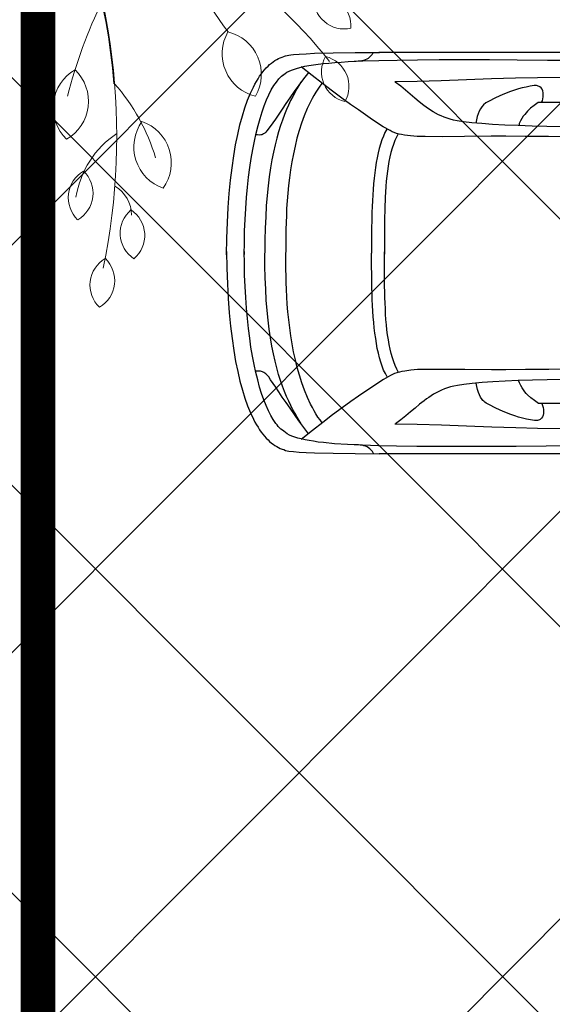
# Model space of a CAD drawing. Header units: millimetres. Extents: x 747415 to 1601423, y -236173 to 551995.
# Tile 370 of 549: x 1082429 to 1084742, y 216433 to 220702. Entities that reach past the tile are written whole.
import ezdxf

# ---------------------------------------------------------------- set-up
doc = ezdxf.new("R2010")
doc.units = ezdxf.units.MM
doc.header["$LTSCALE"] = 100
doc.header["$MEASUREMENT"] = 0
doc.layers.get('0').update_dxf_attribs({"linetype": 'CONTINUOUS', "lineweight": 0})
doc.layers.add('T--A9041_VERHARDING_Parkeren', color=9, linetype='CONTINUOUS')
doc.layers.add('T--L9082_INRICHTING_SPECIFIEK_Auto', color=8, linetype='CONTINUOUS')
for name, color, linetype, lineweight in [('T--A9042_BEPLANTING', 90, 'CONTINUOUS', 0), ('T--L9032_HEKWERKEN', 7, 'CONTINUOUS', 0), ('T--L9042_BOMEN', 84, 'CONTINUOUS', 0)]:
    doc.layers.add(name, color=color, linetype=linetype, lineweight=lineweight)

# ---------------------------------------------------------------- blocks, each defined once
blk = doc.blocks.new('auto17')
for p, q in [((1604.8, 867.6), (3518.7, 867.6)), ((2588.4, 650.5), (2814.7, 650.5)), ((2589.8, -654.3), (2815.6, -654.3)), ((1591.9, -871), (3520.1, -872))]:
    blk.add_line(p, q)
for points in [[(4181.3, -9.3), (4179.9, 62.7), (4177.5, 130.9), (4173.7, 195.1), (4169.4, 256.4), (4163.7, 314.2), (4157.5, 368.1), (4149.9, 419.6), (4141.8, 467.6), (4132.7, 511.7), (4123.2, 553.9), (4112.7, 592.1), (4101.7, 627.4), (4089.8, 660.7), (4077.4, 690.6), (4064.6, 717.6), (4057.9, 730.4), (4051.3, 742.1), (4044.6, 753.4), (4037.5, 764.2), (4030.8, 774.4), (4023.6, 783.3), (4016, 792.1), (4008.9, 800.4), (4001.2, 807.8), (3994.1, 815.1), (3986.5, 821.5), (3978.9, 826.9), (3971.2, 832.3), (3963.6, 836.7), (3955.5, 841.1), (3947.9, 844.6), (3940.3, 847.5), (3932.2, 850), (3925.5, 853.4), (3911.2, 856.3), (3890.8, 858.8), (3865.5, 860.7), (3835, 862.2), (3799.3, 863.7), (3718.3, 865.6), (3623, 866.6), (3517.8, 867.6)], [(3543, 867.1), (3547.8, 858.8), (3553, 852.4), (3558.7, 846.5), (3564.9, 842.1), (3571.1, 838.2), (3577.8, 835.2), (3584.9, 833.3), (3592.6, 831.3), (3600.6, 830.3), (3608.8, 829.8), (3617.8, 829.3), (3626.8, 829.3)], [(2651.3, 834.2), (2793.7, 835.7), (2924.7, 836.7), (3045.2, 837.2), (3158.6, 837.2), (3262.4, 837.2), (3355.8, 836.7), (3443.5, 835.7), (3522, 833.8), (3591.6, 831.3), (3655.9, 828.4), (3712.1, 824.5), (3760.7, 819.5), (3783.1, 817.1), (3804, 814.1), (3823.1, 811.2), (3840.7, 807.8), (3856.9, 803.9), (3871.7, 799.9), (3885.5, 796.1), (3897.4, 791.6), (3908.3, 786.7), (3917.9, 781.8), (3926, 776.4), (3933.1, 770.5), (3938.8, 766.1), (3945, 761.2), (3950.8, 755.8), (3956.5, 750), (3962.2, 743.1), (3967.4, 736.2), (3978.4, 720), (3989.3, 701.9), (3999.8, 681.3), (4009.8, 658.8), (4019.3, 634.3), (4028.9, 607.3), (4037.5, 578.9), (4046, 548), (4054.1, 515.2), (4061.7, 480.8), (4068.4, 444.6), (4075.1, 406.4), (4080.8, 366.7), (4086, 325), (4090.8, 281.8), (4094.6, 237.2), (4097.9, 191.2), (4100.8, 143.1), (4102.7, 93.6), (4103.7, 43.1), (4104.1, -9.3), (4104.1, 4.4), (4103.7, -48), (4102.7, -99), (4100.3, -148), (4097.9, -196), (4094.6, -242.6), (4090.3, -287.2), (4085.5, -330.8), (4080.3, -372.5), (4074.1, -412.2), (4067.5, -450.9), (4060.3, -487.2), (4052.7, -521.5), (4044.6, -554.8), (4036, -585.7), (4027, -614.1), (4017.5, -641.1), (4007.9, -666.1), (3997.4, -688.6), (3987, -709.7), (3976.5, -727.9), (3965, -743.5), (3954.1, -757.8), (3942.7, -769.5), (3930.7, -778.3), (3934.5, -774.4), (3927.4, -780.3), (3919.3, -785.7), (3909.3, -790.6), (3898.8, -795.5), (3886.4, -799.9), (3872.6, -803.8), (3857.9, -807.8), (3841.7, -811.7), (3823.6, -814.6), (3804, -818), (3783.1, -821), (3760.7, -823.4), (3736.9, -825.9), (3710.7, -828.3), (3683.1, -830.3), (3654, -832.3), (3623, -833.7), (3590.2, -835.2), (3519.7, -837.7), (3440.6, -839.1), (3352.5, -840.1), (3258.2, -841.1), (3154.3, -841.1), (3040.5, -840.6), (2919.5, -840.1), (2787.5, -839.1), (2645.1, -838.2)], [(2671.3, 501.9), (2781.8, 502.9), (2883.8, 503.4), (2968.5, 503.9), (3030.9, 504.4), (3147.2, 503.4), (3242.4, 502.4), (3318.2, 502.4), (3352, 503.4), (3381.5, 505.9), (3407.7, 509.3), (3420.1, 511.2), (3431.1, 513.7), (3442, 517.1), (3452, 520.6), (3461.5, 524.5), (3470.1, 528.9), (3499.7, 546.1), (3546.3, 575.9), (3607.8, 618.1), (3642.1, 642.1), (3679.7, 669.5), (3720.7, 699.9), (3763.1, 732.3), (3808.8, 767.6), (3856.9, 805.8)], [(3823.6, 782.8), (3845.9, 753.9), (3866.9, 725.4), (3886.9, 698), (3905.5, 671), (3923.1, 645.5), (3939.3, 622), (3954.6, 599.5), (3967.9, 579.9), (3979.4, 562.7), (3989.8, 547.5), (3998.4, 535.2), (4005.1, 527.4), (4010.3, 522), (4015.1, 518.1), (4019.8, 515.2), (4024.6, 512.7), (4028.9, 511.2), (4033.2, 510.3), (4041.7, 509.3), (4049.8, 509.8), (4057.4, 510.3)], [(2722.3, 546.1), (2789.4, 547), (2853.7, 549), (2914.7, 551), (2972.3, 553.4), (3025.2, 556.3), (3072.4, 559.3), (3115.7, 563.2), (3151.5, 567.1), (3179.1, 571.5), (3194.3, 574.5), (3208.6, 578.4), (3221.9, 582.3), (3235.3, 587.2), (3247.7, 592.1), (3259.6, 597.5), (3271, 603.4), (3282.5, 609.8), (3292.9, 616.6), (3303.4, 623.5), (3313.9, 630.3), (3323.9, 638.2), (3343.4, 653.4), (3363, 670), (3383, 686.7), (3403, 703.9), (3424.4, 721.5), (3447.8, 738.7)], [(1535.7, 754.9), (1651.5, 754.9), (1760.5, 754.9), (1865.3, 755.8), (1967.8, 756.3), (2068.7, 757.3), (2168.8, 757.8), (2269.3, 758.8), (2372.7, 759.3), (2479.3, 759.7), (2589.4, 759.7), (2706.1, 759.3), (2830.9, 758.3), (2925.7, 756.3), (3030, 752.9), (3139.1, 749), (3248.1, 744.6), (3353.4, 741.1), (3450.1, 739.7)], [(3766.4, 733.8), (3775.5, 721.5), (3784.5, 708.8), (3793.1, 695.5), (3801.2, 681.8), (3808.8, 667.6), (3816.4, 653.4), (3830.2, 624), (3843.1, 592.6), (3854.5, 560.7), (3865, 527.9), (3874.6, 494.1), (3882.6, 460.3), (3890.3, 425.5), (3896.4, 391.2), (3902.2, 356.4), (3906.9, 321.5), (3911.2, 287.2), (3914.6, 253.4), (3917.4, 220.1), (3919.3, 187.2), (3921.2, 155.9), (3922.6, 125.5), (3923.1, 96.1), (3923.6, 68.6), (3924.1, 42.2), (3924.1, 17.7), (3923.6, -4.4)], [(3856.9, 738.7), (3865.5, 724.5), (3874.6, 709.8), (3883.6, 693.6), (3893.1, 676.9), (3902.2, 658.8), (3911.2, 639.7), (3920.3, 619.6), (3929.3, 598), (3937.9, 574.5), (3946.5, 549.9), (3955.1, 524), (3962.7, 496), (3970.3, 466.7), (3977.4, 435.3), (3984.1, 401.4), (3990.3, 366.1), (3996, 328.4), (4000.8, 288.2), (4005.1, 246.6), (4008.9, 202), (4011.2, 154.9), (4013.6, 105.4), (4014.6, 53.4), (4014.6, -2)], [(2812.8, 650.5), (2809.4, 658.3), (2807.1, 667.1), (2805.6, 675.9), (2805.1, 684.7), (2805.6, 693.1), (2807.6, 700.9), (2810.4, 708.3), (2814.7, 714.2), (2820.4, 719.1), (2823.3, 721), (2827.1, 722.5), (2830.9, 723.5), (2835.2, 724), (2839.9, 724.5), (2845.2, 724), (2862.3, 721.5), (2879.5, 718.1), (2896.1, 714.2), (2913.3, 709.3), (2929.9, 703.9), (2946.6, 698), (2980, 685.2), (3012.4, 670.5), (3043.3, 654.8), (3049, 651.9), (3054.3, 648.5), (3059.5, 644.6), (3063.8, 640.6), (3068.1, 636.8), (3071.9, 632.3), (3078.6, 623), (3083.8, 613.2), (3088.1, 602.4)], [(2814.7, 650.5), (2827.1, 650.5), (2845.2, 637.7), (2860.9, 626), (2874.2, 613.2), (2880.4, 606.3), (2886.1, 599), (2892.3, 590.7), (2898, 581.8), (2903.8, 571.5), (2909.9, 560.3), (2913.3, 550.9)], [(3088.1, 602.4), (3092.4, 589.7), (3095.2, 575.9), (3097.6, 561.6)], [(3434.4, 515.2), (3442, 500.9), (3449.2, 485.8), (3455.4, 469.1), (3461.5, 451.9), (3466.3, 433.8), (3471.1, 414.2), (3475.4, 394.6), (3478.7, 374), (3482, 352.9), (3484.9, 330.9), (3487.3, 308.8), (3489.2, 285.8), (3490.6, 262.2), (3492, 238.7), (3493, 214.7), (3493.9, 190.2), (3494.4, 165.7), (3494.9, 140.7), (3495.4, 91.2), (3495.4, 41.2), (3495.4, -7.8)], [(3484.4, 534.8), (3492, 520.6), (3499.7, 504.9), (3505.9, 488.2), (3512, 470.6), (3517.3, 451.4), (3522, 431.8), (3526.8, 411.2), (3530.6, 390.2), (3533.9, 368.1), (3537.3, 345.6), (3540.2, 322), (3542.5, 298.5), (3544.4, 274), (3545.9, 249.5), (3547.3, 224.5), (3548.7, 199.5), (3549.7, 174.5), (3550.1, 149), (3551.1, 98), (3551.6, 47.6), (3551.6, -2)], [(3435.8, -519.6), (3443.5, -505.3), (3450.6, -490.1), (3456.8, -473.5), (3462.5, -456.3), (3467.7, -438.2), (3472, -419.1), (3476.3, -399), (3480.1, -378.4), (3483, -357.3), (3485.8, -335.8), (3487.7, -313.2), (3489.7, -290.1), (3492.5, -243.6), (3494.4, -195.1), (3494.9, -145.6), (3495.4, -96.1), (3495.4, -46.1), (3495.4, 2.9)], [(4181.3, 5.4), (4179.9, -66.7), (4177.5, -134.8), (4173.7, -199), (4169.4, -260.8), (4163.7, -318.1), (4157.5, -372), (4149.9, -423.5), (4141.8, -471.5), (4132.7, -516.1), (4123.2, -557.8), (4112.7, -596.5), (4101.7, -631.8), (4089.8, -665.1), (4077.4, -695), (4064.6, -722), (4057.9, -734.7), (4051.3, -746.5), (4044.6, -757.8), (4037.5, -768.6), (4030.8, -778.3), (4023.6, -787.7), (4016, -796.5), (4008.9, -804.8), (4001.2, -812.2), (3994.1, -819.1), (3986.5, -825.4), (3978.9, -831.3), (3971.2, -836.7), (3963.6, -841.1), (3955.5, -845), (3947.9, -849), (3940.3, -851.9), (3932.2, -854.3), (3929.3, -856.3), (3925, -857.8), (3918.4, -859.2), (3910.7, -860.7), (3901.7, -861.7), (3890.8, -863.2), (3865.5, -865.1), (3835, -866.6), (3799.3, -868.1), (3718.3, -870), (3623, -871), (3517.8, -872)], [(3485.8, -539.2), (3493.5, -525), (3500.6, -509.2), (3507.3, -492.6), (3513, -474.9), (3518.7, -455.8), (3523.5, -436.2), (3527.8, -415.6), (3531.6, -394.6), (3535.4, -372.5), (3538.2, -349.5), (3541.1, -326.4), (3543.5, -302.4), (3545.4, -278.4), (3546.8, -253.9), (3548.3, -228.9), (3549.7, -203.9), (3550.6, -178.4), (3551.1, -152.9), (3552.1, -102), (3552.5, -51.5), (3552.5, -2)], [(3767.4, -737.7), (3776.4, -725.4), (3785.5, -712.7), (3794, -699.4), (3802.1, -685.7), (3809.8, -672), (3817.4, -657.8), (3831.7, -628.4), (3844.5, -597.5), (3855.5, -565.6), (3866.5, -533.3), (3875.5, -500), (3883.6, -466.1), (3891.2, -431.8), (3897.4, -397.5), (3903.1, -363.2), (3907.9, -328.9), (3912.2, -295.1), (3915, -261.3), (3917.9, -228.4), (3920.3, -196), (3921.7, -165.2), (3924.1, -104.9), (3924.6, -51.5), (3924.1, -5.4)], [(3858.3, -742.6), (3866.9, -728.4), (3876, -713.7), (3885, -697.5), (3894.1, -680.8), (3903.1, -663.1), (3912.2, -644), (3921.2, -624), (3930.3, -602.4), (3938.8, -578.9), (3947.4, -554.8), (3955.5, -528.4), (3963.1, -500.4), (3970.8, -471), (3977.9, -439.6), (3984.6, -405.8), (3990.8, -371), (3996, -333.3), (4000.8, -293.1), (4005.1, -251.4), (4008.9, -206.8), (4011.2, -159.8), (4013.6, -110.3), (4014.6, -58.3), (4014.6, -2.9)], [(2672.8, -505.8), (2783.2, -506.8), (2885.2, -507.3), (2969.5, -508.3), (3032.4, -508.3), (3148.6, -507.3), (3243.4, -506.3), (3319.6, -506.8), (3353.4, -507.8), (3383, -509.8), (3409.2, -513.2), (3421.5, -515.6), (3432.5, -518.1), (3443.5, -521), (3453.5, -524.4), (3463, -528.4), (3471.6, -532.8), (3501.1, -549.9), (3547.3, -579.8), (3609.2, -622.5), (3643.5, -646.5), (3681.1, -673.9), (3721.6, -704.3), (3764.5, -736.7), (3809.8, -772), (3857.9, -810.2)], [(2723.2, -549.9), (2790.4, -551.4), (2854.7, -552.9), (2915.7, -554.8), (2973.8, -557.3), (3026.7, -560.2), (3073.8, -563.7), (3116.7, -567.1), (3152.4, -571.5), (3180.5, -575.9), (3195.8, -578.9), (3210, -582.8), (3223.4, -586.7), (3236.7, -591.6), (3249.1, -596.5), (3261, -601.9), (3283.9, -614.1), (3304.8, -627.4), (3324.8, -642.1), (3344.8, -657.8), (3363.9, -673.9), (3383.9, -690.6), (3403.9, -707.8), (3425.3, -725.4), (3448.7, -742.6)], [(2815.6, -654.3), (2828, -654.3), (2846.1, -641.6), (2861.9, -629.8), (2875.2, -617.6), (2881.4, -610.7), (2887.1, -602.9), (2893.3, -595), (2899, -585.7), (2904.7, -575.4), (2910.9, -564.2), (2910.9, -554.7)], [(3824.5, -786.7), (3846.9, -757.8), (3867.9, -729.8), (3887.9, -701.9), (3906.9, -675.4), (3924.6, -649.9), (3940.3, -626.4), (3969.3, -582.8), (3991.3, -550.4), (4006, -531.8), (4011.2, -526.4), (4015.5, -522), (4020.3, -519.1), (4024.6, -516.6), (4028.4, -515.1), (4032.7, -514.6), (4040.3, -513.7), (4047.4, -514.2), (4055.1, -514.6)], [(3089.5, -606.3), (3093.3, -593.6), (3096.2, -579.8), (3098.7, -565.7)], [(2813.7, -654.3), (2810.4, -662.7), (2808.5, -671), (2807.1, -679.8), (2806.6, -688.6), (2807.1, -697.5), (2809, -705.3), (2811.3, -712.2), (2815.6, -718.6), (2821.3, -723), (2824.2, -724.9), (2828, -726.4), (2831.8, -727.4), (2836.1, -728.4), (2840.9, -728.4), (2846.1, -727.9), (2863.3, -725.4), (2880.4, -722), (2897.6, -718.1), (2914.2, -713.7), (2931.4, -708.3), (2948, -702.4), (2981.4, -689.1), (3013.8, -674.9), (3044.8, -659.2), (3056.2, -652.9), (3065.2, -645), (3072.9, -636.7), (3079.5, -627.4), (3085.2, -617.1), (3089.5, -606.3)], [(1536.7, -759.3), (1652, -759.3), (1761, -759.3), (1865.8, -759.7), (1968.2, -760.2), (2069.2, -761.2), (2169.2, -762.2), (2270.2, -762.7), (2373.6, -763.2), (2480.3, -763.6), (2590.8, -763.6), (2707.5, -763.2), (2831.8, -762.2), (2926.6, -760.7), (3030.9, -757.3), (3140, -753.4), (3249.6, -748.9), (3354.4, -745.5), (3451.1, -744.1)], [(3544.4, -871.5), (3549.2, -863.2), (3554.4, -856.8), (3560.2, -850.9), (3565.9, -846), (3572.5, -842.6), (3579.2, -839.6), (3586.4, -837.2), (3593.5, -835.7), (3601.6, -834.2), (3609.7, -833.7), (3618.7, -833.2), (3627.8, -833.2)]]:
    blk.add_lwpolyline(points)
blk = doc.blocks.new('boom26')
for centre, radius, start, end in [((936.5, 1172.1), 132.8, 82.8871, 189.1651), ((821.9, 1282.7), 132.8, 262.8871, 9.1651), ((1196.1, 1147.7), 132.8, 56.6076, 162.8856), ((1142.3, 1297.6), 132.8, 236.6076, 342.8856), ((2322.5, -556.2), 2147.2, 124.9862, 161.6941), ((1118, 714.4), 189.7, 56.6076, 162.8856), ((1041.1, 928.6), 189.7, 236.6076, 342.8856), ((-543.1, 3036.5), 2706.6, 291.933, 303.1444), ((1477.5, 301.2), 189.7, 51.1528, 157.4308), ((1421.3, 521.7), 189.7, 231.1528, 337.4308), ((1663.8, -420.8), 868.2, 103.3279, 127.7935), ((1788.1, 224), 132.8, 36.861, 143.139), ((1696.6, 157.7), 147.2, 86.8767, 146.1371), ((1788.1, 383.2), 132.8, 216.861, 323.139), ((1150.6, -2047.2), 2308.7, 90.4669, 117.4844), ((1189, -2581.6), 2847.5, 74.9681, 112.0411), ((1702.7, 470.5), 412, 210.4763, 257.4087), ((1841.8, 2142.3), 2188.5, 240.6505, 252.2085), ((1975.9, 82.3), 132.8, 26.4801, 132.7581), ((2004.6, 238.9), 132.8, 206.4801, 312.7581), ((1190, -41.5), 189.7, 26.4801, 132.7581), ((1591.9, 10.8), 132.8, 26.4801, 132.7581), ((1231, 182.4), 189.7, 206.4801, 312.7581), ((1620.6, 167.4), 132.8, 206.4801, 312.7581)]:
    blk.add_arc(centre, radius, start, end)

msp = doc.modelspace()

# ---------------------------------------------------------------- hatches: boundary and pattern name
at = {"layer": 'T--A9041_VERHARDING_Parkeren', "linetype": 'Continuous'}
h = msp.add_hatch(dxfattribs=at)
h.set_pattern_fill('ANSI37', color=256, scale=10000, style=0)
h.paths.add_polyline_path([(1087508.673, 232853.864), (1086305.002, 232624.696), (1083415.522, 232032.803), (1080614.937, 231336.685), (1077743.017, 230532.568), (1077408.673, 230436.262), (1077408.673, 193325.106), (1087508.673, 193325.106)])
at = {"layer": 'T--A9042_BEPLANTING'}
h = msp.add_hatch(dxfattribs=at)
h.set_pattern_fill('GRASS', color=256, scale=1500, style=0)
edge = h.paths.add_edge_path()
edge.add_line((1194589.183, 247525.193), (1194593.64, 247264.881))
edge.add_line((1194593.64, 247264.881), (1189597.042, 247120.843))
edge.add_line((1189597.042, 247120.843), (1179615.176, 246734.424))
edge.add_line((1179615.176, 246734.424), (1169673.169, 246260.926))
edge.add_line((1169673.169, 246260.926), (1159743.156, 245284.429))
edge.add_line((1159743.156, 245284.429), (1149794.302, 244232.037))
edge.add_line((1149794.302, 244232.037), (1139904.319, 243419.621))
edge.add_line((1139904.319, 243419.621), (1138613.747, 243325.021))
edge.add_line((1138613.747, 243325.021), (1135690.007, 243117.197))
edge.add_line((1135690.007, 243117.197), (1132771.926, 242932.503))
edge.add_line((1132771.926, 242932.503), (1129859.398, 242758.599))
edge.add_line((1129859.398, 242758.599), (1126616.556, 242566.575))
edge.add_line((1126616.556, 242566.575), (1123385.964, 242364.695))
edge.add_line((1123385.964, 242364.695), (1120184.728, 242139.833))
edge.add_line((1120184.728, 242139.833), (1117014.113, 241880.011))
edge.add_line((1117014.113, 241880.011), (1113876.289, 241570.228))
edge.add_line((1113876.289, 241570.228), (1110773.76, 241198.319))
edge.add_line((1110773.76, 241198.319), (1107692.214, 240764.72))
edge.add_line((1107692.214, 240764.72), (1104624.361, 240306.925))
edge.add_line((1104624.361, 240306.925), (1101572.465, 239835.828))
edge.add_line((1101572.465, 239835.828), (1100403.086, 239650.924))
edge.add_line((1100403.086, 239650.924), (1097780.987, 239217.99))
edge.add_line((1097780.987, 239217.99), (1095157.329, 238732.83))
edge.add_line((1095157.329, 238732.83), (1092526.922, 238274.052))
edge.add_line((1092526.922, 238274.052), (1089457.602, 237766.051))
edge.add_line((1089457.602, 237766.051), (1086388.73, 237224.846))
edge.add_line((1086388.73, 237224.846), (1083401.545, 236651.668))
edge.add_line((1083401.545, 236651.668), (1080469.385, 236024.459))
edge.add_line((1080469.385, 236024.459), (1077519.444, 235269.823))
edge.add_line((1077519.444, 235269.823), (1074567.867, 234454.498))
edge.add_line((1074567.867, 234454.498), (1071611.505, 233602.32))
edge.add_line((1071611.505, 233602.32), (1068661.406, 232725.291))
edge.add_line((1068661.406, 232725.291), (1065719.424, 231822.381))
edge.add_line((1065719.424, 231822.381), (1062684.54, 230856.109))
edge.add_line((1062684.54, 230856.109), (1059866.196, 229920.836))
edge.add_line((1059866.196, 229920.836), (1056845.381, 228880.035))
edge.add_line((1056845.381, 228880.035), (1054034.15, 227860.451))
edge.add_line((1054034.15, 227860.451), (1051908.682, 227043.859))
edge.add_line((1051908.682, 227043.859), (1051192.354, 226766.278))
edge.add_line((1051192.354, 226766.278), (1050671.69, 226564.519))
edge.add_line((1050671.69, 226564.519), (1049927.631, 226262.62))
edge.add_line((1049927.631, 226262.62), (1049070.32, 225903.54))
edge.add_line((1049070.32, 225903.54), (1048360.834, 225606.376))
edge.add_line((1048360.834, 225606.376), (1045574.185, 224396.868))
edge.add_line((1045574.185, 224396.868), (1042746.023, 223102.062))
edge.add_line((1042746.023, 223102.062), (1039916.204, 221736.561))
edge.add_line((1039916.204, 221736.561), (1037264.038, 220364.549))
edge.add_line((1037264.038, 220364.549), (1036639.036, 220037.907))
edge.add_line((1036639.036, 220037.907), (1035761.731, 219567.084))
edge.add_line((1035761.731, 219567.084), (1034455.173, 218860.02))
edge.add_line((1034455.173, 218860.02), (1031834.519, 217415.207))
edge.add_line((1031834.519, 217415.207), (1029063.532, 215837.52))
edge.add_line((1029063.532, 215837.52), (1026493.513, 214322.916))
edge.add_line((1026493.513, 214322.916), (1023661.374, 212596.81))
edge.add_line((1023661.374, 212596.81), (1021148.701, 211011.913))
edge.add_line((1021148.701, 211011.913), (1018664.489, 209394.723))
edge.add_line((1018664.489, 209394.723), (1016111.63, 207674.051))
edge.add_line((1016111.63, 207674.051), (1013541.964, 205866.676))
edge.add_line((1013541.964, 205866.676), (1011054.819, 204060.939))
edge.add_line((1011054.819, 204060.939), (1008551.61, 202180.933))
edge.add_line((1008551.61, 202180.933), (1006071.977, 200261.271))
edge.add_line((1006071.977, 200261.271), (1003623.026, 198305.877))
edge.add_line((1003623.026, 198305.877), (1001255.469, 196356.541))
edge.add_line((1001255.469, 196356.541), (998895.97, 194358.237))
edge.add_line((998895.97, 194358.237), (996592.894, 192340.973))
edge.add_line((996592.894, 192340.973), (994271.188, 190253.094))
edge.add_line((994271.188, 190253.094), (992089.799, 188232.713))
edge.add_line((992089.799, 188232.713), (989855.126, 186096.735))
edge.add_line((989855.126, 186096.735), (987565.682, 183840.779))
edge.add_line((987565.682, 183840.779), (985556.73, 181812.43))
edge.add_line((985556.73, 181812.43), (983340.235, 179499.914))
edge.add_line((983340.235, 179499.914), (981234.422, 177237.565))
edge.add_line((981234.422, 177237.565), (979162.94, 174943.215))
edge.add_line((979162.94, 174943.215), (977214.691, 172724.59))
edge.add_line((977214.691, 172724.59), (975036.892, 170165.071))
edge.add_line((975036.892, 170165.071), (973160.412, 167901.106))
edge.add_line((973160.412, 167901.106), (971300.145, 165540.186))
edge.add_line((971300.145, 165540.186), (970653.489, 164750.347))
edge.add_line((970653.489, 164750.347), (969323.906, 163031.694))
edge.add_line((969323.906, 163031.694), (967532.389, 160664.585))
edge.add_line((967532.389, 160664.585), (965620.33, 158124.446))
edge.add_line((965620.33, 158124.446), (963729.485, 155559.861))
edge.add_line((963729.485, 155559.861), (962160.024, 153368.205))
edge.add_line((962160.024, 153368.205), (960583.853, 151476.839))
edge.add_line((960583.853, 151476.839), (957868.106, 147829.141))
edge.add_line((957868.106, 147829.141), (955546.579, 144354.957))
edge.add_line((955546.579, 144354.957), (952781.766, 139999.101))
edge.add_line((952781.766, 139999.101), (950228.309, 135925.671))
edge.add_line((950228.309, 135925.671), (947689.507, 131669.07))
edge.add_line((947689.507, 131669.07), (945836.511, 128467.426))
edge.add_line((945836.511, 128467.426), (939785.242, 117718.876))
edge.add_line((939785.242, 117718.876), (930712.869, 102774.401))
edge.add_line((930712.869, 102774.401), (922173.53, 90199.799))
edge.add_arc((831492.457, 157259.067), 112782.989, 306.60619454, 323.5168236, ccw=False)
edge.add_line((898746.269, 66722.183), (906881.323, 58450.839))
edge.add_arc((1039056.702, -43733.649), 167068.849, 138.06483794, 142.29247104, ccw=False)
edge.add_line((914773.924, 67916.66), (924725.806, 83316.857))
edge.add_line((924725.806, 83316.857), (935036.865, 100427.915))
edge.add_line((935036.865, 100427.915), (938271.243, 105214.41))
edge.add_line((938271.243, 105214.41), (944567.151, 115601.153))
edge.add_line((944567.151, 115601.153), (949536.685, 124088.131))
edge.add_line((949536.685, 124088.131), (954824.472, 132626.587))
edge.add_line((954824.472, 132626.587), (959827.89, 140132.671))
edge.add_line((959827.89, 140132.671), (963059.812, 145135.12))
edge.add_line((963059.812, 145135.12), (965500.197, 148828.356))
edge.add_line((965500.197, 148828.356), (966613.361, 150562.786))
edge.add_line((966613.361, 150562.786), (968025.373, 152669.584))
edge.add_line((968025.373, 152669.584), (969925.147, 155201.552))
edge.add_line((969925.147, 155201.552), (971712.101, 157704.465))
edge.add_line((971712.101, 157704.465), (973307.285, 159791.446))
edge.add_line((973307.285, 159791.446), (974380.773, 161326.936))
edge.add_line((974380.773, 161326.936), (975513.5, 162711.848))
edge.add_line((975513.5, 162711.848), (977022.752, 164676.523))
edge.add_line((977022.752, 164676.523), (979125.989, 167160.936))
edge.add_line((979125.989, 167160.936), (980701.644, 168861.659))
edge.add_line((980701.644, 168861.659), (983077.997, 171627.505))
edge.add_line((983077.997, 171627.505), (985074.319, 173856.029))
edge.add_line((985074.319, 173856.029), (986909.132, 175828.505))
edge.add_line((986909.132, 175828.505), (989063.699, 178159.256))
edge.add_line((989063.699, 178159.256), (991154.428, 180245.145))
edge.add_line((991154.428, 180245.145), (993121.205, 182057.606))
edge.add_line((993121.205, 182057.606), (995324.494, 184142.051))
edge.add_line((995324.494, 184142.051), (997280.219, 186006.612))
edge.add_line((997280.219, 186006.612), (999623.744, 188200.448))
edge.add_line((999623.744, 188200.448), (1002349.065, 190608.065))
edge.add_line((1002349.065, 190608.065), (1004754.956, 192653.066))
edge.add_line((1004754.956, 192653.066), (1007294.928, 194741.918))
edge.add_line((1007294.928, 194741.918), (1008978.786, 196161.928))
edge.add_line((1008978.786, 196161.928), (1011076.047, 197755.95))
edge.add_line((1011076.047, 197755.95), (1013065.241, 199247.814))
edge.add_line((1013065.241, 199247.814), (1015821.037, 201346.882))
edge.add_line((1015821.037, 201346.882), (1017686.716, 202722.52))
edge.add_line((1017686.716, 202722.52), (1020957.031, 204817.97))
edge.add_line((1020957.031, 204817.97), (1023228.197, 206313.401))
edge.add_line((1023228.197, 206313.401), (1026470.58, 208376.744))
edge.add_line((1026470.58, 208376.744), (1028603.548, 209658.432))
edge.add_line((1028603.548, 209658.432), (1030968.801, 211111.637))
edge.add_line((1030968.801, 211111.637), (1032974.557, 212278.47))
edge.add_line((1032974.557, 212278.47), (1034989.373, 213415.47))
edge.add_line((1034989.373, 213415.47), (1036654.679, 214452.728))
edge.add_line((1036654.679, 214452.728), (1038246.03, 215241.653))
edge.add_line((1038246.03, 215241.653), (1039948.347, 216202.761))
edge.add_line((1039948.347, 216202.761), (1041825.775, 217172.039))
edge.add_line((1041825.775, 217172.039), (1043014.131, 217759.859))
edge.add_line((1043014.131, 217759.859), (1045164.207, 218821.145))
edge.add_line((1045164.207, 218821.145), (1047341.541, 219812.404))
edge.add_line((1047341.541, 219812.404), (1050071.07, 221013.985))
edge.add_line((1050071.07, 221013.985), (1051244.22, 221490.97))
edge.add_line((1051244.22, 221490.97), (1052347.556, 221956.97))
edge.add_line((1052347.556, 221956.97), (1053649.506, 222430.47))
edge.add_line((1053649.506, 222430.47), (1054533.126, 222784.97))
edge.add_line((1054533.126, 222784.97), (1056086.056, 223306.47))
edge.add_line((1056086.056, 223306.47), (1057869.317, 223968.97))
edge.add_line((1057869.317, 223968.97), (1060574.556, 224929.97))
edge.add_line((1060574.556, 224929.97), (1063483.693, 225922.97))
edge.add_line((1063483.693, 225922.97), (1065608.903, 226631.593))
edge.add_line((1065608.903, 226631.593), (1069173.064, 227676.47))
edge.add_line((1069173.064, 227676.47), (1072281.977, 228625.637))
edge.add_line((1072281.977, 228625.637), (1075375.394, 229611.47))
edge.add_line((1075375.394, 229611.47), (1077123.927, 230119.62))
edge.add_line((1077123.927, 230119.62), (1080375.394, 230986.97))
edge.add_line((1080375.394, 230986.97), (1082892.594, 231747.063))
edge.add_line((1082892.594, 231747.063), (1087287.423, 232727.295))
edge.add_line((1087287.423, 232727.295), (1089726.851, 233304.236))
edge.add_line((1089726.851, 233304.236), (1092683.446, 233905.227))
edge.add_line((1092683.446, 233905.227), (1095564.394, 234529.046))
edge.add_line((1095564.394, 234529.046), (1098820.303, 235134.124))
edge.add_line((1098820.303, 235134.124), (1101429.17, 235680.801))
edge.add_line((1101429.17, 235680.801), (1102775.394, 235932.97))
edge.add_line((1102775.394, 235932.97), (1105482.445, 236248.973))
edge.add_line((1105482.445, 236248.973), (1107758.807, 236612.397))
edge.add_line((1107758.807, 236612.397), (1110496.735, 236978.709))
edge.add_line((1110496.735, 236978.709), (1115376.091, 237663.748))
edge.add_line((1115376.091, 237663.748), (1120160.891, 238162.648))
edge.add_line((1120160.891, 238162.648), (1122883.614, 238303.454))
edge.add_line((1122883.614, 238303.454), (1125390.669, 238461.915))
edge.add_line((1125390.669, 238461.915), (1128123.405, 238391.97))
edge.add_line((1128123.405, 238391.97), (1132768.171, 238736.47))
edge.add_line((1132768.171, 238736.47), (1135790.587, 239107.966))
edge.add_line((1135790.587, 239107.966), (1138342.94, 239481.456))
edge.add_line((1138342.94, 239481.456), (1142060.43, 239524.47))
edge.add_line((1142060.43, 239524.47), (1147419.918, 239838.053))
edge.add_line((1147419.918, 239838.053), (1152508.673, 240937.759))
edge.add_line((1152508.673, 240937.759), (1161790.445, 241405.25))
edge.add_line((1161790.445, 241405.25), (1166293.104, 242414.317))
edge.add_line((1166293.104, 242414.317), (1170003.913, 243136.47))
edge.add_line((1170003.913, 243136.47), (1182817.631, 243902.97))
edge.add_line((1182817.631, 243902.97), (1191677.387, 244103.47))
edge.add_line((1191677.387, 244103.47), (1200992.076, 244164.47))
edge.add_line((1200992.076, 244164.47), (1212315.556, 244345.47))
edge.add_line((1212315.556, 244345.47), (1212435.36, 247419.97))
edge.add_line((1212435.36, 247419.97), (1205479.36, 247503.517))
edge.add_line((1205479.36, 247503.517), (1202606.248, 247460.622))
edge.add_line((1202606.248, 247460.622), (1194593.64, 247264.881))

# ---------------------------------------------------------------- linework, layer by layer
at = {"layer": 'T--L9032_HEKWERKEN', "const_width": 150}
msp.add_lwpolyline([(1082508.673, 220937.759), (1082508.673, 212137.759)], dxfattribs=at)

# ---------------------------------------------------------------- block references
at = {"layer": 'T--L9042_BOMEN', "linetype": 'Continuous', "rotation": 273.4399454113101}
msp.add_blockref('boom26', (1082508.673, 221537.759), dxfattribs=at)
at = {"layer": 'T--L9082_INRICHTING_SPECIFIEK_Auto', "rotation": 180}
msp.add_blockref('auto17', (1087508.673, 219687.759), dxfattribs=at)

doc.saveas('drawing.dxf')
